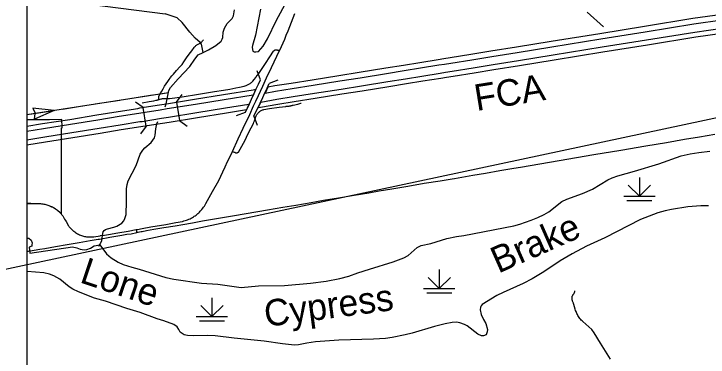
# Model space of a CAD drawing. Extents: x 1127717 to 1741049, y 2026793 to 2244711.
# Drawn here: x 1278155 to 1289221, y 2079153 to 2084628 of the extents above; entities that cross this region are included whole.
import ezdxf

# ---------------------------------------------------------------- set-up
doc = ezdxf.new("R2010")
doc.units = 0
for name, color, linetype in [('1', 7, 'Continuous'), ('19', 7, 'Continuous'), ('26', 7, 'Continuous'), ('31', 7, 'Continuous'), ('32', 7, 'Continuous'), ('33', 7, 'Continuous'), ('35', 7, 'Continuous'), ('39', 7, 'Continuous'), ('43', 7, 'Continuous'), ('44', 7, 'Continuous'), ('45', 7, 'Continuous'), ('47', 7, 'Continuous'), ('6', 7, 'Continuous'), ('R_Draft', 7, 'Continuous')]:
    doc.layers.add(name, color=color, linetype=linetype)

msp = doc.modelspace()

# ---------------------------------------------------------------- linework, layer by layer
at = {"layer": '1'}
msp.add_lwpolyline([(1349634, 2111942), (1278363, 2111942), (1278363, 2066677), (1349634, 2066677)], close=True, dxfattribs=at)
at = {"layer": '19'}
for points in [[(1289444, 2084532), (1289444, 2084618), (1288979, 2084552), (1288205, 2084427), (1287496, 2084312), (1286717, 2084186), (1286165, 2084095), (1285759, 2084032), (1285440, 2083979), (1285107, 2083925), (1285006, 2083909), (1284917, 2083897), (1284623, 2083849), (1284363, 2083807), (1284081, 2083761), (1283659, 2083693), (1283337, 2083641), (1282911, 2083573), (1282576, 2083520), (1282313, 2083478), (1282201, 2083459), (1282158, 2083365)], [(1282158, 2083365), (1282327, 2083394), (1282589, 2083436), (1282925, 2083489), (1283350, 2083558), (1283673, 2083609), (1284094, 2083678), (1284377, 2083723), (1284637, 2083765), (1284929, 2083813), (1285018, 2083824), (1285121, 2083841), (1285454, 2083895), (1285772, 2083948), (1286178, 2084011), (1286730, 2084102), (1287510, 2084228), (1288219, 2084343), (1288992, 2084468), (1289444, 2084532)], [(1282090, 2083221), (1282348, 2083266), (1282609, 2083308), (1282945, 2083361), (1283371, 2083429), (1283694, 2083481), (1284115, 2083549), (1284398, 2083594), (1284658, 2083637), (1284948, 2083684), (1285037, 2083696), (1285142, 2083713), (1285475, 2083767), (1285793, 2083819), (1286199, 2083883), (1286751, 2083974), (1287531, 2084100), (1288239, 2084215), (1289011, 2084339), (1289443, 2084401), (1289443, 2084315)], [(1289443, 2084315), (1289024, 2084255), (1288253, 2084131), (1287544, 2084016), (1286765, 2083890), (1286212, 2083799), (1285806, 2083735), (1285489, 2083683), (1285156, 2083629), (1285049, 2083612), (1284961, 2083600), (1284671, 2083553), (1284411, 2083510), (1284129, 2083465), (1283707, 2083397), (1283384, 2083345), (1282959, 2083277), (1282623, 2083224), (1282362, 2083182), (1282086, 2083134)], [(1278363, 2082838), (1278612, 2082877), (1279044, 2082946), (1279479, 2083017), (1279817, 2083073), (1280131, 2083121), (1280165, 2083127), (1280475, 2083177), (1280585, 2083195), (1281035, 2083267), (1281495, 2083341), (1281970, 2083419), (1282014, 2083426), (1281969, 2083333)], [(1281969, 2083333), (1281508, 2083257), (1281048, 2083183), (1280598, 2083111), (1280488, 2083093), (1280178, 2083043), (1280144, 2083037), (1279831, 2082989), (1279493, 2082934), (1279058, 2082862), (1278625, 2082793), (1278363, 2082752)], [(1278363, 2082620), (1278646, 2082665), (1279078, 2082734), (1279514, 2082805), (1279851, 2082860), (1280164, 2082909), (1280199, 2082914), (1280509, 2082965), (1280619, 2082982), (1281069, 2083054), (1281529, 2083129), (1281902, 2083190), (1281860, 2083097)], [(1282084, 2083134), (1282046, 2083128), (1282090, 2083221)], [(1281860, 2083097), (1281543, 2083045), (1281082, 2082970), (1280632, 2082898), (1280522, 2082881), (1280212, 2082831), (1280177, 2082825), (1279864, 2082776), (1279528, 2082721), (1279092, 2082650), (1278659, 2082581), (1278363, 2082534)]]:
    msp.add_lwpolyline(points, dxfattribs=at)
at = {"layer": '31'}
for points in [[(1282627, 2084630), (1282601, 2084560), (1282574, 2084491), (1282547, 2084421), (1282520, 2084351), (1282492, 2084282), (1282466, 2084222), (1282440, 2084163), (1282414, 2084103), (1282387, 2084044)], [(1282017, 2083623), (1282035, 2083645), (1282060, 2083676), (1282165, 2083838), (1282233, 2083943), (1282295, 2084032), (1282298, 2084037), (1282302, 2084041), (1282306, 2084045), (1282311, 2084048), (1282316, 2084051), (1282321, 2084053), (1282326, 2084055), (1282332, 2084056), (1282341, 2084055), (1282350, 2084053), (1282359, 2084052), (1282368, 2084049), (1282378, 2084047), (1282387, 2084044)], [(1282053, 2083327), (1282086, 2083398), (1282123, 2083476), (1282182, 2083607), (1282260, 2083772), (1282345, 2083955)], [(1282345, 2083955), (1282387, 2084044)], [(1280468, 2083264), (1280502, 2083273), (1280513, 2083275), (1280523, 2083276), (1280534, 2083277), (1280544, 2083278), (1280548, 2083278), (1280576, 2083279), (1280623, 2083278), (1280637, 2083278), (1280637, 2083278), (1280718, 2083288), (1280835, 2083307), (1281098, 2083349), (1281355, 2083388), (1281497, 2083410), (1281595, 2083428), (1281692, 2083446), (1281752, 2083458), (1281823, 2083474), (1281857, 2083485), (1281868, 2083489), (1281879, 2083494), (1281890, 2083500), (1281901, 2083505), (1281911, 2083512), (1281921, 2083518), (1281931, 2083527), (1281942, 2083535), (1281951, 2083544), (1281961, 2083553), (1281986, 2083584), (1282010, 2083615), (1282017, 2083623)], [(1282011, 2083235), (1282053, 2083327)], [(1280202, 2083207), (1280313, 2083228), (1280385, 2083243), (1280422, 2083250), (1280430, 2083251), (1280438, 2083253), (1280446, 2083255), (1280453, 2083258), (1280461, 2083260), (1280468, 2083264)], [(1281639, 2082434), (1281729, 2082633), (1281811, 2082807), (1281914, 2083025), (1281976, 2083162), (1282011, 2083235)], [(1280106, 2081187), (1280125, 2081191), (1280201, 2081204), (1280340, 2081230), (1280575, 2081270), (1280737, 2081299), (1280843, 2081319), (1280863, 2081325), (1280884, 2081331), (1280904, 2081338), (1280924, 2081345), (1280944, 2081353), (1280963, 2081361), (1280982, 2081370), (1281001, 2081380), (1281016, 2081389), (1281031, 2081399), (1281046, 2081409), (1281060, 2081420), (1281074, 2081431), (1281087, 2081442), (1281101, 2081454), (1281113, 2081467), (1281125, 2081480), (1281137, 2081493), (1281151, 2081510), (1281165, 2081527), (1281178, 2081545), (1281191, 2081563), (1281203, 2081582), (1281215, 2081601), (1281323, 2081794), (1281419, 2081971), (1281486, 2082106), (1281523, 2082189), (1281561, 2082271), (1281600, 2082353), (1281639, 2082434)], [(1278859, 2081487), (1278863, 2081484)], [(1278863, 2081484), (1278867, 2081480), (1278878, 2081470), (1278888, 2081460), (1278898, 2081450), (1278907, 2081439), (1278916, 2081429), (1278924, 2081417), (1278933, 2081406), (1278940, 2081394), (1278952, 2081374), (1278964, 2081354), (1278976, 2081334), (1278987, 2081314), (1279014, 2081267), (1279021, 2081255), (1279029, 2081243), (1279038, 2081231), (1279047, 2081220), (1279056, 2081209), (1279066, 2081198), (1279076, 2081188), (1279087, 2081178), (1279098, 2081169), (1279109, 2081160), (1279124, 2081150), (1279138, 2081140), (1279153, 2081131), (1279169, 2081122), (1279184, 2081114), (1279200, 2081106), (1279217, 2081099), (1279233, 2081092), (1279248, 2081087), (1279263, 2081083), (1279279, 2081079), (1279294, 2081076), (1279310, 2081074), (1279326, 2081072), (1279342, 2081071), (1279357, 2081070), (1279364, 2081070), (1279370, 2081070), (1279377, 2081070), (1279383, 2081070), (1279389, 2081070), (1279396, 2081071), (1279402, 2081071), (1279409, 2081071), (1279415, 2081072), (1279421, 2081073), (1279428, 2081073), (1279531, 2081090), (1279537, 2081091), (1279598, 2081101), (1279662, 2081111), (1279814, 2081137), (1279977, 2081164), (1280106, 2081187)]]:
    msp.add_lwpolyline(points, dxfattribs=at)
at = {"layer": '32'}
for points in [[(1289330, 2082703), (1289082, 2082664), (1288846, 2082622), (1288557, 2082570), (1288230, 2082520), (1287832, 2082449), (1287400, 2082378), (1286844, 2082284), (1286232, 2082180), (1286122, 2082160), (1285899, 2082123), (1285670, 2082082), (1285469, 2082049), (1285295, 2082018), (1285179, 2081999), (1285140, 2081992), (1284951, 2081962), (1284693, 2081922), (1284434, 2081875), (1284178, 2081833), (1283976, 2081801), (1283815, 2081770), (1283577, 2081732), (1283329, 2081688), (1283091, 2081649), (1282891, 2081616), (1282650, 2081573), (1282443, 2081542), (1282200, 2081497), (1281674, 2081408), (1281386, 2081357), (1281161, 2081320), (1281000, 2081291), (1280847, 2081265), (1280724, 2081244), (1280547, 2081214), (1280383, 2081187), (1280266, 2081167), (1280202, 2081154), (1280181, 2081150), (1280159, 2081146), (1280137, 2081142), (1280115, 2081139)], [(1280115, 2081139), (1280114, 2081147), (1280113, 2081155), (1280112, 2081163), (1280110, 2081171), (1280108, 2081179), (1280106, 2081187)], [(1278363, 2080839), (1278379, 2080842), (1278387, 2080844), (1278568, 2080874), (1278647, 2080887), (1278818, 2080915), (1279004, 2080947), (1279197, 2080981), (1279371, 2081011), (1279498, 2081032), (1279517, 2081035), (1279682, 2081065), (1279874, 2081099), (1279954, 2081112), (1280026, 2081122), (1280115, 2081139)]]:
    msp.add_lwpolyline(points, dxfattribs=at)
at = {"layer": '33'}
msp.add_lwpolyline([(1278363, 2081610), (1278381, 2081609), (1278426, 2081608), (1278471, 2081606), (1278517, 2081604), (1278562, 2081602), (1278579, 2081601), (1278596, 2081600), (1278614, 2081597), (1278631, 2081595), (1278648, 2081591), (1278665, 2081587), (1278681, 2081583), (1278698, 2081577), (1278714, 2081571), (1278735, 2081563), (1278741, 2081561), (1278746, 2081558), (1278752, 2081556), (1278757, 2081553), (1278763, 2081551), (1278768, 2081548), (1278773, 2081545), (1278779, 2081542), (1278784, 2081539), (1278789, 2081536), (1278795, 2081533), (1278800, 2081530), (1278805, 2081527), (1278810, 2081524), (1278815, 2081520), (1278820, 2081517), (1278825, 2081514), (1278830, 2081510), (1278835, 2081506), (1278839, 2081503), (1278844, 2081499), (1278849, 2081495), (1278854, 2081492), (1278858, 2081488), (1278859, 2081487)], dxfattribs=at)
at = {"layer": '35'}
for points in [[(1280564, 2083148), (1280582, 2083193), (1280627, 2083408), (1280652, 2083452), (1280771, 2083590), (1280957, 2083791), (1281041, 2083908), (1281093, 2083975), (1281170, 2084010), (1281259, 2084057), (1281375, 2084126), (1281457, 2084191), (1281476, 2084223), (1281486, 2084251), (1281490, 2084336), (1281513, 2084403), (1281555, 2084474), (1281632, 2084553), (1281655, 2084597), (1281669, 2084692)], [(1281170, 2084010), (1281145, 2084147), (1281126, 2084174), (1281047, 2084240), (1280957, 2084337), (1280835, 2084489), (1280755, 2084567), (1280564, 2084627)], [(1279509, 2080921), (1279556, 2081008), (1279564, 2081063), (1279580, 2081149), (1279594, 2081171), (1279616, 2081191), (1279645, 2081201), (1279750, 2081227), (1279794, 2081242), (1279876, 2081292), (1279905, 2081328), (1279924, 2081363), (1279944, 2081429), (1279952, 2081635), (1279948, 2081716), (1279950, 2081835), (1279959, 2081908), (1279975, 2081967), (1280042, 2082090), (1280102, 2082208), (1280168, 2082389), (1280208, 2082453), (1280240, 2082494), (1280341, 2082574), (1280372, 2082612), (1280395, 2082653), (1280406, 2082693), (1280419, 2082793), (1280432, 2082874), (1280450, 2082910)]]:
    msp.add_lwpolyline(points, dxfattribs=at)
at = {"layer": '39'}
for p, q in [((1280748, 2083221), (1280836, 2083342)), ((1280213, 2083135), (1280091, 2083222)), ((1280748, 2083221), (1280795, 2082925)), ((1280261, 2082839), (1280213, 2083135)), ((1280795, 2082925), (1280917, 2082837)), ((1280261, 2082839), (1280174, 2082717))]:
    msp.add_line(p, q, dxfattribs=at)
for points in [[(1282087, 2083578), (1282034, 2083719)], [(1281985, 2083359), (1282018, 2083430), (1282055, 2083507), (1282087, 2083578)], [(1282079, 2083204), (1282121, 2083295), (1282154, 2083367), (1282191, 2083445), (1282223, 2083516)], [(1282364, 2083569), (1282223, 2083516)], [(1281846, 2083058), (1281908, 2083193), (1281943, 2083267), (1281985, 2083359)], [(1281982, 2082995), (1282045, 2083131), (1282079, 2083204)], [(1281705, 2083007), (1281846, 2083058)], [(1281982, 2082995), (1282033, 2082854)]]:
    msp.add_lwpolyline(points, dxfattribs=at)
at = {"layer": '43'}
for p, q in [((1278797, 2083089), (1278456, 2083126)), ((1278456, 2083126), (1278493, 2083042)), ((1278797, 2083089), (1278484, 2082950)), ((1278484, 2082950), (1278493, 2083041))]:
    msp.add_line(p, q, dxfattribs=at)
for points in [[(1278363, 2084915), (1280564, 2084627)], [(1278363, 2083021), (1280620, 2083375)], [(1279971, 2083273), (1280362, 2083335)], [(1280493, 2083355), (1280620, 2083375)], [(1279450, 2083191), (1279841, 2083253)], [(1278406, 2083028), (1278797, 2083089)], [(1278928, 2083110), (1279123, 2083140)], [(1279123, 2083140), (1279319, 2083171)]]:
    msp.add_lwpolyline(points, dxfattribs=at)
at = {"layer": '44'}
for p, q in [((1288126, 2082018), (1288126, 2081718)), ((1288126, 2081718), (1287949, 2081895)), ((1288126, 2081718), (1288303, 2081895)), ((1287876, 2081718), (1288376, 2081718)), ((1287926, 2081650), (1288326, 2081650)), ((1284936, 2080549), (1284936, 2080249)), ((1284936, 2080249), (1284759, 2080425)), ((1284936, 2080249), (1285112, 2080425)), ((1284686, 2080249), (1285186, 2080249)), ((1281312, 2080100), (1281312, 2079800)), ((1284736, 2080180), (1285136, 2080180)), ((1281312, 2079800), (1281136, 2079977)), ((1281312, 2079800), (1281489, 2079977)), ((1281062, 2079800), (1281562, 2079800)), ((1281112, 2079732), (1281512, 2079732))]:
    msp.add_line(p, q, dxfattribs=at)
at = {"layer": '45'}
for points in [[(1287295, 2084657), (1287552, 2084419)], [(1280644, 2083601), (1280651, 2083611), (1280674, 2083640), (1280697, 2083669), (1280748, 2083726), (1280799, 2083784), (1280835, 2083822), (1280866, 2083864), (1280906, 2083927), (1280949, 2083987), (1280989, 2084040), (1281029, 2084092), (1281035, 2084100), (1281042, 2084107), (1281048, 2084114), (1281054, 2084122), (1281063, 2084129), (1281072, 2084135), (1281082, 2084141), (1281091, 2084146), (1281101, 2084151), (1281111, 2084157), (1281121, 2084163), (1281130, 2084170), (1281137, 2084175), (1281143, 2084179), (1281150, 2084185), (1281156, 2084190), (1281161, 2084196), (1281167, 2084203), (1281171, 2084209), (1281176, 2084216)], [(1280468, 2083264), (1280466, 2083270), (1280464, 2083276), (1280463, 2083283), (1280463, 2083289), (1280463, 2083296), (1280463, 2083303), (1280464, 2083309), (1280466, 2083315), (1280488, 2083355), (1280511, 2083395), (1280534, 2083435), (1280558, 2083474), (1280583, 2083513), (1280608, 2083551), (1280629, 2083581), (1280644, 2083601)], [(1281639, 2082434), (1281652, 2082430), (1281664, 2082425), (1281676, 2082420), (1281688, 2082414), (1281695, 2082413), (1281702, 2082413), (1281709, 2082413), (1281716, 2082414), (1281720, 2082415), (1281724, 2082417), (1281728, 2082420), (1281731, 2082422), (1281734, 2082425), (1281786, 2082520), (1281841, 2082616), (1281886, 2082710), (1281939, 2082813), (1281972, 2082882), (1281981, 2082902), (1281989, 2082923), (1281997, 2082944), (1282004, 2082965), (1282008, 2082977), (1282013, 2082988), (1282018, 2083000), (1282023, 2083011), (1282029, 2083022), (1282036, 2083032), (1282042, 2083041), (1282048, 2083048), (1282055, 2083056), (1282062, 2083063), (1282070, 2083069), (1282078, 2083075), (1282088, 2083081), (1282098, 2083086), (1282108, 2083091), (1282119, 2083096), (1282129, 2083100), (1282140, 2083104), (1282227, 2083118), (1282386, 2083141), (1282487, 2083153), (1282488, 2083153), (1282494, 2083154), (1282495, 2083154), (1282502, 2083155), (1282503, 2083155), (1282511, 2083156), (1282512, 2083156), (1282519, 2083157), (1282520, 2083157), (1282528, 2083157), (1282529, 2083157), (1282534, 2083157), (1282543, 2083158), (1282551, 2083159), (1282559, 2083160), (1282567, 2083162), (1282577, 2083165), (1282588, 2083168), (1282598, 2083170), (1282608, 2083173), (1282681, 2083190), (1282729, 2083203), (1282732, 2083204)], [(1287053, 2080103), (1287054, 2080115), (1287056, 2080123), (1287059, 2080130), (1287062, 2080137), (1287066, 2080144), (1287070, 2080151), (1287075, 2080157), (1287079, 2080163), (1287083, 2080169), (1287087, 2080175), (1287090, 2080182), (1287093, 2080189), (1287095, 2080196), (1287096, 2080203), (1287097, 2080210)], [(1287666, 2079122), (1287587, 2079248), (1287507, 2079377), (1287405, 2079540), (1287367, 2079592), (1287322, 2079635), (1287272, 2079677), (1287223, 2079720), (1287211, 2079732), (1287199, 2079745), (1287187, 2079758), (1287176, 2079771), (1287165, 2079785), (1287154, 2079799), (1287146, 2079815), (1287138, 2079832), (1287130, 2079848), (1287123, 2079865), (1287116, 2079882), (1287109, 2079899), (1287103, 2079916), (1287097, 2079936), (1287097, 2079938), (1287085, 2079973), (1287085, 2079975), (1287073, 2080011), (1287073, 2080013), (1287061, 2080048), (1287061, 2080050), (1287056, 2080065), (1287054, 2080078), (1287053, 2080091), (1287053, 2080103)]]:
    msp.add_lwpolyline(points, dxfattribs=at)
at = {"layer": '47'}
for points in [[(1282086, 2084702), (1282007, 2084288), (1281957, 2084122), (1281954, 2084096), (1281956, 2084058), (1281965, 2084034), (1281985, 2084022), (1282011, 2084021), (1282055, 2084030), (1282128, 2084115), (1282196, 2084229), (1282341, 2084526), (1282504, 2084830)], [(1279277, 2080866), (1279320, 2080870), (1279375, 2080890), (1279432, 2080930), (1279523, 2080944), (1279630, 2080802), (1279704, 2080738), (1279815, 2080667), (1279898, 2080630), (1280033, 2080586), (1280151, 2080558), (1280578, 2080425), (1280706, 2080396), (1281144, 2080332), (1281407, 2080316), (1281778, 2080262), (1282052, 2080292), (1282467, 2080295), (1282885, 2080334), (1283130, 2080365), (1283350, 2080407), (1283492, 2080447), (1283635, 2080497), (1283825, 2080554), (1284200, 2080675), (1284368, 2080738), (1284437, 2080772), (1284581, 2080901), (1284646, 2080931), (1284799, 2080967), (1285056, 2081045), (1285209, 2081077), (1285327, 2081095), (1286122, 2081247), (1286218, 2081274), (1286399, 2081336), (1286509, 2081381), (1286605, 2081427), (1286680, 2081470), (1286891, 2081638), (1286969, 2081671), (1287216, 2081763), (1287379, 2081832), (1287623, 2081979), (1287694, 2082012), (1287783, 2082044), (1288048, 2082118), (1288437, 2082237), (1288792, 2082362), (1288935, 2082395), (1289073, 2082418), (1289248, 2082439)], [(1289228, 2081565), (1289104, 2081566), (1288895, 2081549), (1288635, 2081508), (1288535, 2081487), (1288418, 2081454), (1288144, 2081346), (1287577, 2081056), (1287283, 2080921), (1287056, 2080799), (1286864, 2080690), (1286602, 2080515), (1286415, 2080403), (1286274, 2080330), (1285952, 2080184), (1285855, 2080134), (1285620, 2079992), (1285603, 2079972), (1285594, 2079952), (1285588, 2079906), (1285605, 2079835), (1285642, 2079751), (1285678, 2079688), (1285705, 2079596), (1285701, 2079554), (1285681, 2079511), (1285640, 2079493), (1285609, 2079494), (1285551, 2079519), (1285379, 2079650), (1285336, 2079674), (1285265, 2079701), (1285208, 2079710), (1285140, 2079707), (1285032, 2079686), (1284858, 2079644), (1284504, 2079535), (1284394, 2079507), (1284185, 2079464), (1284080, 2079448), (1283885, 2079440), (1283332, 2079426), (1282962, 2079398), (1282822, 2079378), (1282689, 2079350), (1282628, 2079344), (1282435, 2079363)], [(1278363, 2081051), (1278392, 2081049), (1278429, 2081018), (1278445, 2080977), (1278443, 2080944), (1278439, 2080923), (1278398, 2080908), (1278409, 2080809), (1279089, 2080910), (1279159, 2080895), (1279212, 2080875), (1279277, 2080866)], [(1282435, 2079363), (1282146, 2079405), (1281664, 2079457), (1281362, 2079492), (1281237, 2079500), (1281011, 2079494), (1280922, 2079500), (1280868, 2079510), (1280805, 2079550), (1280784, 2079595), (1280756, 2079634), (1280706, 2079671), (1280544, 2079733), (1280439, 2079766), (1280167, 2079863), (1279956, 2079927), (1279615, 2080045), (1279439, 2080093), (1279185, 2080192), (1279094, 2080237), (1279036, 2080275), (1278885, 2080394), (1278794, 2080450), (1278720, 2080478), (1278630, 2080498), (1278364, 2080517), (1278363, 2080517)]]:
    msp.add_lwpolyline(points, dxfattribs=at)
at = {"layer": '6'}
for points in [[(1278923, 2082825), (1278918, 2082941), (1278721, 2082937), (1278363, 2082936)], [(1278913, 2081442), (1278915, 2082801), (1278915, 2082811), (1278923, 2082812), (1278923, 2082825)], [(1278363, 2081606), (1278480, 2081606), (1278517, 2081604), (1278562, 2081602), (1278579, 2081601), (1278596, 2081600), (1278614, 2081597), (1278631, 2081595), (1278648, 2081591), (1278665, 2081587), (1278681, 2081583), (1278698, 2081577), (1278714, 2081571), (1278741, 2081561), (1278752, 2081556), (1278763, 2081551), (1278773, 2081545), (1278784, 2081539), (1278800, 2081530), (1278815, 2081520), (1278825, 2081514), (1278835, 2081506), (1278849, 2081495), (1278854, 2081492), (1278913, 2081442)]]:
    msp.add_lwpolyline(points, dxfattribs=at)
at = {"layer": 'R_Draft'}
msp.add_line((1313992, 2088216), (1273629, 2079617), dxfattribs=at)

# ---------------------------------------------------------------- texts
at = {"layer": '26'}
msp.add_text('FCA', height=422.4, rotation=9.1344, dxfattribs=at).set_placement((1285530, 2083078))
at = {"layer": '35'}
for s, rotation, p in [('Brake', 23.9197, (1285876, 2080483)), ('Lone', 341.3572, (1279188, 2080351)), ('Cypress', 7.5507, (1282172, 2079634))]:
    msp.add_text(s, height=422.4, rotation=rotation, dxfattribs=at).set_placement(p)

doc.saveas('drawing.dxf')
